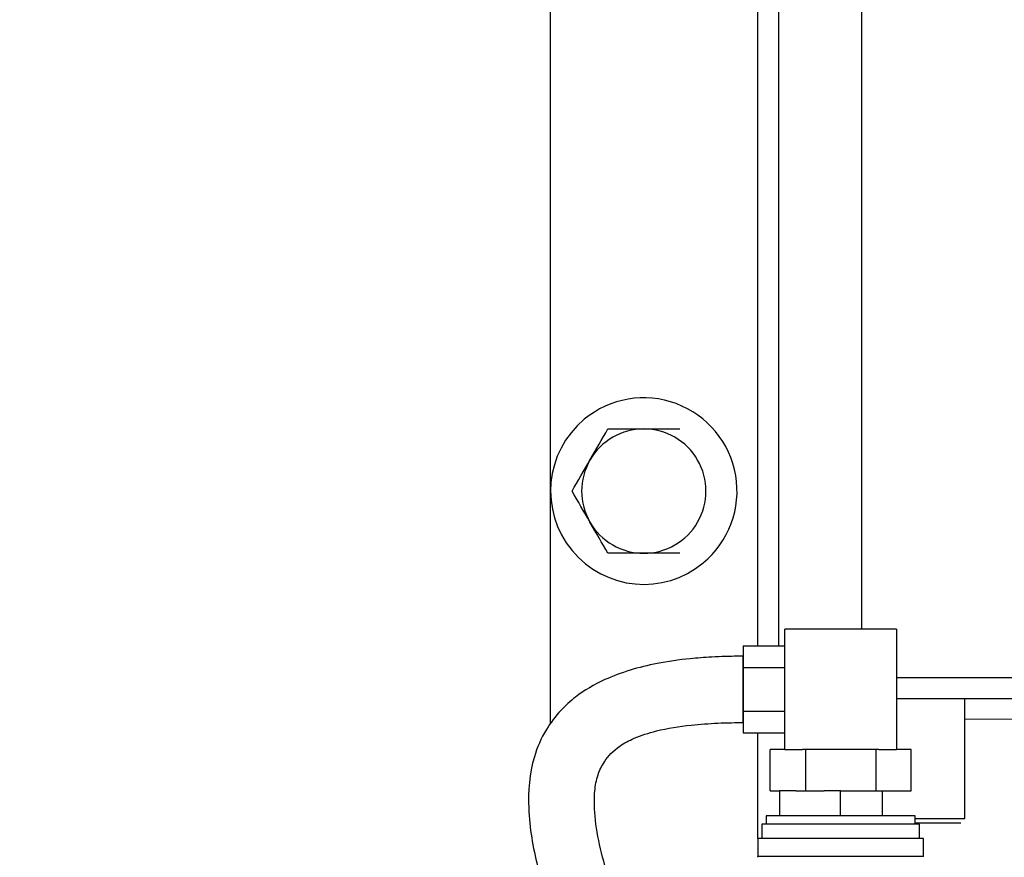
# Model space of a CAD drawing. Header units: inches. Extents: x 0 to 29700, y -16 to 21000.
# Tile 341 of 376: x 19961 to 20199, y 16551 to 16753. Entities that reach past the tile are written whole.
import ezdxf

# ---------------------------------------------------------------- set-up
doc = ezdxf.new("R2010")
doc.units = ezdxf.units.IN
doc.layers.add('254', color=7, linetype='Continuous', true_color=0xffffff)
doc.styles.add('latin_extended', font='simplex.shx')
doc.dimstyles.get("Standard").update_dxf_attribs({"dimtxt": 0.18, "dimasz": 0.18, "dimexe": 0.18, "dimexo": 0.0625, "dimgap": 0.09, "dimtad": 0, "dimtih": 1, "dimtoh": 1, "dimdec": 4, "dimzin": 0, "dimdsep": 46, "dimtxsty": 'Standard', "dimcen": 0.09, "dimadec": 0, "dimazin": 0, "dimtfac": 1, "dimtdec": 4, "dimtofl": 0, "dimtmove": 0, "dimatfit": 3, "dimfxl": 1, "dimtolj": 1, "dimtzin": 0, "dimarcsym": 0})

# ---------------------------------------------------------------- blocks, each defined once
blk = doc.blocks.new('_U5')
at = {"layer": '254', "color": 3, "linetype": 'Continuous', "lineweight": 13, "transparency": 16777216}
for p, q in [((27220.43, 17368.72), (27220.43, 13173.69)), ((18363.86, 15513.19), (18363.86, 13173.69)), ((18538.86, 13223.69), (27045.43, 13223.69))]:
    blk.add_line(p, q, dxfattribs=at)
at = {"layer": '254', "color": 3, "transparency": 16777216}
for points in [[(18538.86, 13252.86), (18538.86, 13194.52), (18363.86, 13223.69)], [(27045.43, 13194.52), (27045.43, 13252.86), (27220.43, 13223.69)]]:
    blk.add_solid(points, dxfattribs=at)
at = {"layer": 'Defpoints', "color": 0, "transparency": 16777216}
for p in [(27220.43, 17418.72), (18363.86, 15563.19), (27220.43, 13223.69)]:
    blk.add_point(p, dxfattribs=at)
at = {"layer": '254', "color": 2, "lineweight": 13, "transparency": 16777216, "insert": (22483.81, 13486.19), "char_height": 175, "attachment_point": 1, "style": 'latin_extended'}
blk.add_mtext('\\A1;8857', dxfattribs=at)

msp = doc.modelspace()

# ---------------------------------------------------------------- linework, layer by layer
at = {"layer": '254', "color": 2, "linetype": 'Continuous', "lineweight": 25}
for p, q in [((20089.36, 16583.521), (20089.36, 17344.694)), ((20139.36, 16602.348), (20139.36, 17289.694)), ((20144.36, 17284.694), (20144.36, 16602.348)), ((20164.36, 17284.694), (20164.36, 16606.348)), ((20172.86, 16606.344), (20145.86, 16606.344)), ((20145.86, 16577.344), (20145.86, 16606.344)), ((20172.86, 16606.344), (20172.86, 16577.344)), ((20135.86, 16602.344), (20135.86, 16597.094)), ((20135.86, 16602.344), (20145.86, 16602.344)), ((20135.86, 16597.094), (20135.86, 16586.594)), ((20145.86, 16597.094), (20135.86, 16597.094)), ((20172.86, 16594.694), (20260.7, 16594.694)), ((20172.861, 16589.694), (20269.994, 16589.694)), ((20189.36, 16560.694), (20189.36, 16589.694)), ((20135.86, 16586.594), (20135.86, 16581.344)), ((20135.86, 16586.594), (20145.86, 16586.594)), ((20135.86, 16581.344), (20145.86, 16581.344)), ((20139.36, 16555.844), (20139.36, 16581.344)), ((20142.36, 16567.344), (20142.36, 16577.344)), ((20145.86, 16577.344), (20142.36, 16577.344)), ((20145.86, 16577.344), (20150.155, 16577.344)), ((20150.86, 16577.344), (20150.155, 16577.344)), ((20167.86, 16577.344), (20150.86, 16577.344)), ((20150.86, 16577.344), (20150.86, 16567.344)), ((20167.86, 16577.344), (20167.86, 16567.344)), ((20168.566, 16577.344), (20167.86, 16577.344)), ((20168.566, 16577.344), (20172.86, 16577.344)), ((20176.36, 16577.344), (20172.86, 16577.344)), ((20176.36, 16567.344), (20176.36, 16577.344)), ((20142.36, 16567.344), (20144.638, 16567.344)), ((20148.583, 16567.344), (20144.638, 16567.344)), ((20144.638, 16567.344), (20144.638, 16561.344)), ((20148.583, 16567.344), (20150.86, 16567.344)), ((20150.86, 16567.344), (20155.416, 16567.344)), ((20159.36, 16567.344), (20155.416, 16567.344)), ((20159.36, 16561.344), (20159.36, 16567.344)), ((20159.36, 16567.344), (20167.86, 16567.344)), ((20167.86, 16567.344), (20176.36, 16567.344)), ((20169.36, 16567.345), (20169.36, 16561.344)), ((20141.36, 16561.344), (20141.36, 16559.344)), ((20177.36, 16561.344), (20141.36, 16561.344)), ((20177.36, 16559.344), (20177.36, 16561.344)), ((20177.36, 16560.694), (20189.36, 16560.694)), ((20140.36, 16559.344), (20140.36, 16555.844)), ((20178.36, 16559.344), (20140.36, 16559.344)), ((20177.361, 16559.694), (20188.36, 16559.694)), ((20178.36, 16555.844), (20178.36, 16559.344)), ((20139.36, 16555.844), (20139.36, 16551.544)), ((20179.36, 16555.844), (20139.36, 16555.844)), ((20179.36, 16551.544), (20179.36, 16555.844)), ((20139.36, 16551.345), (20139.36, 16551.545)), ((20179.36, 16551.544), (20139.36, 16551.544))]:
    msp.add_line(p, q, dxfattribs=at)
at = {"layer": '254', "color": 110, "linetype": 'Continuous', "lineweight": 13}
msp.add_line((20189.361, 16584.694), (20284.21, 16584.694), dxfattribs=at)
at = {"layer": '254', "color": 2, "linetype": 'Continuous', "lineweight": 25}
for radius, start, end in [(22.5, 309.64533, 129.64533), (22.5, 129.64533, 309.64533), (15, 90, 150), (15, 30, 90), (15, 150, 210), (15, 330, 30), (15, 210, 270), (15, 270, 330)]:
    msp.add_arc((20111.86, 16639.694), radius, start, end, dxfattribs=at)
for points in [[(20098.87, 16647.194), (20100.34, 16649.74), (20101.787, 16652.246), (20103.2, 16654.694)], [(20103.2, 16654.694), (20106.002, 16654.694), (20108.926, 16654.694), (20111.86, 16654.694)], [(20111.86, 16654.694), (20114.792, 16654.694), (20117.699, 16654.694), (20120.521, 16654.694)], [(20094.54, 16639.694), (20095.957, 16642.147), (20097.395, 16644.638), (20098.87, 16647.194)], [(20098.87, 16632.194), (20097.4, 16634.74), (20095.953, 16637.246), (20094.54, 16639.694)], [(20103.2, 16624.694), (20101.783, 16627.147), (20100.345, 16629.638), (20098.87, 16632.194)], [(20111.86, 16624.694), (20108.926, 16624.694), (20106.002, 16624.694), (20103.2, 16624.694)], [(20120.521, 16624.694), (20117.699, 16624.694), (20114.792, 16624.694), (20111.86, 16624.694)]]:
    msp.add_open_spline(points, degree=3, dxfattribs=at)
for points, knots in [([(20135.86, 16599.844), (20134.391, 16599.846), (20131.851, 16599.81), (20127.562, 16599.635), (20122.061, 16599.22), (20113.125, 16597.965), (20103.298, 16595.056), (20095.99, 16590.708), (20091.452, 16586.608), (20087.704, 16581.625), (20084.392, 16573.707), (20083.553, 16562.341), (20086.014, 16548.734), (20091.145, 16532.245), (20097.303, 16515.345), (20100.806, 16501.444), (20100.84, 16493.224), (20100.128, 16489.367), (20098.431, 16485.595), (20095.533, 16482.524), (20091.017, 16480.067), (20085.278, 16478.215), (20076.303, 16476.82), (20069.207, 16476.446), (20064.866, 16476.513)], [0, 0, 0, 0, 0.0164314, 0.0284103, 0.0479968, 0.0781531, 0.130085, 0.1658935, 0.1880782, 0.2164178, 0.2553766, 0.3272259, 0.4120461, 0.5025158, 0.6396752, 0.7480892, 0.784949, 0.8152916, 0.8408694, 0.8741246, 0.8941594, 0.9189722, 0.9525471, 1, 1, 1, 1]), ([(20064.869, 16460.514), (20068.781, 16460.47), (20075.741, 16460.778), (20087.224, 16462.276), (20097.424, 16465.304), (20104.732, 16469.651), (20109.27, 16473.751), (20113.017, 16478.734), (20116.33, 16486.653), (20117.168, 16498.02), (20114.706, 16511.626), (20109.575, 16528.115), (20103.418, 16545.014), (20099.913, 16558.914), (20099.881, 16567.134), (20100.593, 16570.991), (20102.291, 16574.764), (20105.189, 16577.834), (20109.704, 16580.292), (20115.449, 16582.139), (20122.453, 16583.254), (20128.647, 16583.694), (20132.869, 16583.824), (20134.918, 16583.845), (20135.86, 16583.845)], [0, 0, 0, 0, 0.0433671, 0.0780876, 0.1300211, 0.165828, 0.1880078, 0.2163492, 0.2553106, 0.3271628, 0.4119828, 0.5024499, 0.6396063, 0.7480121, 0.7848707, 0.8152128, 0.8407903, 0.8740439, 0.8940773, 0.9188915, 0.9524647, 0.9770061, 0.9894435, 1, 1, 1, 1])]:
    msp.add_open_spline(points, degree=3, knots=knots, dxfattribs=at)
msp.add_rational_spline([(20135.86, 16591.844), (20135.86, 16590.522), (20135.86, 16589.232), (20135.86, 16588.089), (20135.86, 16584.871), (20135.86, 16582.65), (20135.86, 16583.701), (20135.86, 16587.01), (20135.86, 16590.355), (20135.86, 16594.229), (20135.86, 16598.818), (20135.86, 16601.038), (20135.86, 16599.987), (20135.86, 16598.333)], [0.996424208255, 0.999708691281, 1.00717643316, 1.01661171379, 1.01661171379, 0.958470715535, 1.01661171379, 1.01661171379, 0.958470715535, 1.01661171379, 1.01661171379, 0.958470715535, 1.01661171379, 1.01661171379], degree=4, knots=[0, 0, 0, 0, 0, 0.1183843, 0.1183843, 0.1183843, 0.4122562, 0.4122562, 0.4122562, 0.7061281, 0.7061281, 0.7061281, 1, 1, 1, 1, 1], dxfattribs=at)
msp.add_rational_spline([(20135.86, 16598.333), (20135.86, 16597.345), (20135.86, 16595.805), (20135.86, 16593.82), (20135.86, 16591.844)], [1.01661171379, 1.01661171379, 0.995878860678, 0.991555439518, 0.996424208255], degree=4, dxfattribs=at)

# ---------------------------------------------------------------- dimensions: what is measured, and where the dimension line sits
at = {"layer": '254', "color": 2, "linetype": 'Continuous', "lineweight": 13}
dim = msp.add_linear_dim(base=(27220.427, 13223.692), p1=(18363.86, 15563.186), p2=(27220.427, 17418.716), dimstyle='Standard', override={"dimscale": 50, "dimtxt": 3.5, "dimasz": 3.5, "dimexe": 1, "dimexo": 1, "dimgap": 1.75, "dimtad": 1, "dimtih": 1, "dimtoh": 0, "dimdec": 0, "dimlfac": 1, "dimzin": 8, "dimdsep": 46, "dimlunit": 2, "dimtxsty": 'latin_extended', "dimsah": 1, "dimse1": 0, "dimse2": 0, "dimsd1": 0, "dimsd2": 0, "dimclrd": 3, "dimclre": 3, "dimclrt": 2, "dimtol": 0, "dimtm": -0.1, "dimtfac": 0.714286, "dimtdec": 3, "dimtofl": 1, "dimtmove": 0, "dimtzin": 8, "dimlwd": 13, "dimlwe": 13}, dxfattribs=at)
dim.commit()
dim.dimension.update_dxf_attribs({"geometry": '_U5', "text_midpoint": (22792.144, 13223.692), "dimtype": 160})

doc.saveas('drawing.dxf')
